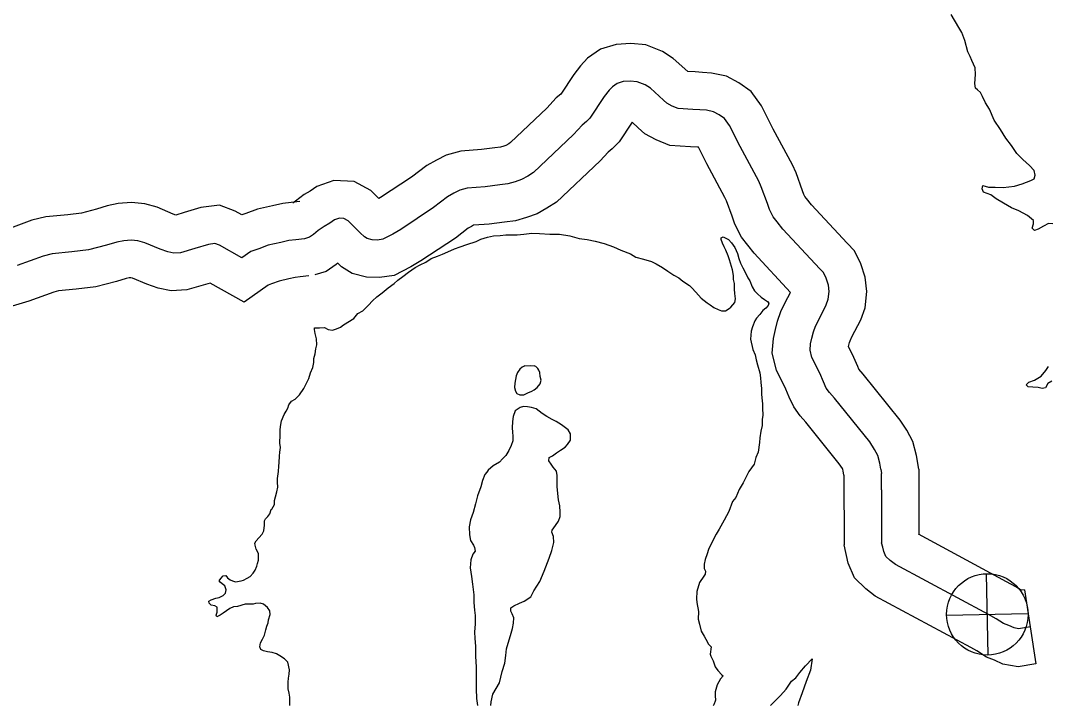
# Model space of a CAD drawing. Extents: x -83719 to 153526, y -11835 to 11446.
# Drawn here: x 7378.1 to 7515.2, y 13.8 to 105.2 of the extents above; entities that cross this region are included whole.
import ezdxf

# ---------------------------------------------------------------- set-up
doc = ezdxf.new("R2010")
doc.units = 0
for name, color, linetype in [('Level 10', 7, 'Continuous'), ('Level 26', 7, 'Continuous'), ('Level 59', 7, 'Continuous'), ('Level 9', 7, 'Continuous')]:
    doc.layers.add(name, color=color, linetype=linetype)

msp = doc.modelspace()

# ---------------------------------------------------------------- linework, layer by layer
at = {"layer": 'Level 10'}
for points in [[(7497.94, 45.31), (7497.66, 47.14), (7497.16, 49.01), (7496.35, 50.49), (7495.47, 51.86), (7490.54, 57.99), (7489.95, 58.66), (7489.8, 59.01), (7489.26, 60.22), (7488.55, 61.66), (7488.69, 62.19), (7488.78, 62.44), (7489.03, 62.95), (7490.22, 65.24), (7490.77, 66.85), (7491.03, 69.02), (7490.8, 70.92), (7490.23, 72.71), (7489.35, 74.45), (7488.39, 75.46), (7483.61, 80.58), (7482.98, 81.4), (7482.73, 81.7), (7482.61, 81.94), (7482.44, 82.42), (7481.57, 84.83), (7481.08, 85.93), (7478.53, 90.65), (7476.97, 93.77), (7475.57, 95.7), (7473.94, 96.86), (7472.29, 97.75), (7470.28, 98.15), (7469.08, 98.24), (7468.12, 98.3), (7467.11, 98.36), (7465.19, 100.12), (7463.74, 101.05), (7461.54, 101.9), (7459.53, 102.11), (7457.58, 101.96), (7455.5, 101.34), (7453.76, 100.13), (7452.83, 99.11), (7451.93, 97.97), (7450.18, 95.34), (7449.58, 94.83), (7448.33, 93.49), (7443.48, 88.87), (7443.23, 88.72), (7442.87, 88.51), (7442.58, 88.41), (7442.12, 88.28), (7441.4, 88.19), (7439.6, 87.96), (7436.85, 87.75), (7434.9, 87.21), (7433.58, 86.54), (7432.29, 85.84), (7430.27, 84.26), (7426.14, 81.53), (7425.92, 81.4), (7424.84, 82.47), (7422.62, 83.69), (7419.91, 83.83), (7417.62, 83.01), (7416.76, 82.38), (7415.94, 81.96), (7414.77, 81.08), (7414.42, 80.81)], [(7487.95, 44.51), (7487.86, 45.08), (7487.81, 45.27), (7487.75, 45.38), (7487.34, 46.01), (7482.88, 51.56), (7482.14, 52.41), (7481.26, 53.61), (7480.67, 54.93), (7480.2, 55.97), (7478.96, 58.5), (7478.4, 60.76), (7478.55, 62.75), (7478.81, 63.93), (7479.11, 65.07), (7479.54, 66.35), (7480.14, 67.52), (7480.85, 68.89), (7475.97, 74.11), (7475.12, 75.21), (7474.29, 76.24), (7473.4, 77.99), (7473.03, 79.04), (7472.28, 81.09), (7472.09, 81.53), (7469.66, 86.04), (7468.55, 88.25), (7468.4, 88.26), (7467.49, 88.32), (7464.71, 88.49), (7462.9, 89.23), (7461.39, 90.04), (7460.5, 90.86), (7459.7, 91.59), (7457.96, 88.98), (7457.04, 88.04), (7456.49, 87.58), (7455.44, 86.45), (7449.62, 80.91), (7448.34, 80.12), (7447.05, 79.38), (7445.61, 78.88), (7444.14, 78.46), (7442.67, 78.27), (7440.61, 78.01), (7438.57, 77.85), (7438.52, 77.84), (7438.25, 77.7), (7437.81, 77.46), (7436.12, 76.14), (7431.49, 73.08), (7430.19, 72.29), (7427.97, 71.16), (7426.01, 70.87), (7424.27, 70.94), (7422.36, 71.43), (7420.93, 72.32), (7420.42, 72.8), (7420.2, 72.62), (7418.86, 71.69), (7417.38, 71.25)], [(7415.37, 81.02), (7414.22, 80.88), (7413.08, 80.74), (7411.72, 80.44), (7409.71, 79.99), (7408.18, 79.41), (7407.64, 79.22), (7406.75, 79.72), (7404.64, 80.52), (7402.16, 80.21), (7399.93, 79.54), (7398.84, 79.21), (7398.47, 79.34), (7396.32, 80.24), (7394.68, 80.7), (7392.91, 80.88), (7391.14, 80.75), (7389.68, 80.43), (7388.24, 79.99), (7386.24, 79.48), (7384.41, 79.25), (7381.48, 78.97), (7379.63, 78.51), (7376.06, 77.2)], [(7416.58, 71.09), (7415.4, 70.95), (7414.74, 70.87), (7413.9, 70.68), (7412.59, 70.39), (7411.6, 70.01), (7411.14, 69.85), (7407.94, 67.59), (7403.39, 70.14), (7402.8, 69.96), (7400.29, 69.21), (7398.19, 69.11), (7396.48, 69.46), (7394.94, 69.98), (7393.03, 70.78), (7392.8, 70.84), (7392.77, 70.84), (7392.61, 70.83), (7392.2, 70.74), (7390.92, 70.36), (7388.13, 69.64), (7385.51, 69.31), (7383.18, 69.09), (7382.56, 68.93), (7379.23, 67.72), (7377, 67.04)], [(7497.94, 45.31), (7497.97, 36.61)], [(7487.95, 44.51), (7487.97, 35.19)], [(7497.95, 44.35), (7497.95, 44.35)], [(7512.07, 29.2), (7511.67, 29.14), (7511.5, 29.2), (7510.88, 29.62), (7509.63, 30.29), (7497.9, 36.61)], [(7513.58, 19.32), (7511.19, 18.95), (7509.16, 19.3), (7508.06, 19.81), (7506.96, 20.2), (7505.71, 21.05), (7504.88, 21.49), (7492.13, 28.36), (7490.86, 29.32), (7489.35, 30.81), (7488.51, 32.76), (7487.97, 35.19)], [(7512.07, 29.2), (7513.58, 19.32)]]:
    msp.add_lwpolyline(points, dxfattribs=at)
at = {"layer": 'Level 26'}
for p, q in [((7507.21, 20.5), (7506.96, 31.35)), ((7501.66, 25.8), (7512.51, 26.05))]:
    msp.add_line(p, q, dxfattribs=at)
msp.add_circle((7507.09, 25.92), 5.43, dxfattribs=at)
at = {"layer": 'Level 59'}
for points in [[(7492.88, 45.32), (7492.76, 46.11), (7492.48, 47.14), (7492.05, 47.94), (7491.41, 48.93), (7486.71, 54.77), (7486.04, 55.54), (7485.61, 56.13), (7485.23, 56.97), (7484.73, 58.1), (7483.68, 60.22), (7483.45, 61.19), (7483.51, 62.02), (7483.67, 62.76), (7483.9, 63.63), (7484.16, 64.4), (7484.59, 65.23), (7485.61, 67.21), (7485.87, 67.98), (7486, 69.01), (7485.89, 69.85), (7485.59, 70.81), (7485.22, 71.54), (7484.75, 72.04), (7479.79, 77.34), (7479.05, 78.31), (7478.51, 78.97), (7478.01, 79.97), (7477.74, 80.73), (7476.92, 82.96), (7476.59, 83.73), (7474.1, 88.35), (7472.68, 91.17), (7472.01, 92.1), (7471.31, 92.6), (7470.57, 92.99), (7469.61, 93.19), (7468.74, 93.25), (7467.81, 93.31), (7465.84, 93.43), (7465.04, 93.76), (7464.31, 94.15), (7463.87, 94.55), (7462.13, 96.14), (7461.46, 96.57), (7460.36, 96.99), (7459.46, 97.09), (7458.5, 97.01), (7457.7, 96.78), (7457.07, 96.34), (7456.64, 95.87), (7455.98, 95.03), (7454.06, 92.15), (7453.63, 91.71), (7453.04, 91.21), (7451.88, 89.97), (7446.55, 84.89), (7445.79, 84.42), (7444.96, 83.95), (7444.09, 83.64), (7443.13, 83.37), (7442.03, 83.23), (7440.1, 82.98), (7437.71, 82.8), (7436.71, 82.53), (7435.91, 82.12), (7435.05, 81.65), (7433.19, 80.2), (7428.82, 77.3), (7427.76, 76.66), (7426.43, 75.99), (7425.73, 75.88), (7425, 75.91), (7424.36, 76.07), (7424, 76.31), (7423.43, 76.83), (7422.82, 77.43), (7421.82, 78.43), (7421.22, 78.75), (7420.65, 78.78), (7419.99, 78.55), (7419.39, 78.11), (7418.59, 77.7), (7417.83, 77.13), (7417.2, 76.63), (7416.67, 76.26), (7415.97, 76.05)], [(7415.97, 76.05), (7414.81, 75.91), (7413.91, 75.8), (7412.81, 75.56), (7411.15, 75.19), (7409.89, 74.71), (7408.83, 74.34), (7407.63, 73.49), (7404.63, 75.18), (7404.03, 75.41), (7403.19, 75.3), (7401.37, 74.75), (7399.44, 74.17), (7398.57, 74.13), (7397.77, 74.3), (7396.71, 74.66), (7394.67, 75.51), (7393.74, 75.77), (7392.84, 75.86), (7391.87, 75.79), (7390.94, 75.58), (7389.58, 75.18), (7387.19, 74.56), (7384.96, 74.28), (7382.33, 74.03), (7381.1, 73.72), (7377.64, 72.46)], [(7492.88, 45.32), (7492.98, 44.73)], [(7492.95, 42.53), (7492.98, 44.73)], [(7492.95, 44.23), (7492.95, 44.24)], [(7492.95, 42.53), (7492.97, 35.46)], [(7493.16, 34.9), (7492.97, 35.46)], [(7512.83, 24.26), (7511.23, 24.02), (7510.67, 24.11), (7509.96, 24.44), (7509.23, 24.7), (7508.29, 25.33), (7507.26, 25.89), (7494.83, 32.58), (7494.13, 33.11), (7493.56, 33.67), (7493.29, 34.3), (7493.16, 34.9)]]:
    msp.add_lwpolyline(points, dxfattribs=at)
at = {"layer": 'Level 9'}
for points in [[(7509.26, 80.79), (7508.29, 81.39), (7507.56, 81.92), (7506.59, 82.28), (7506.39, 82.71), (7506.49, 83.15), (7507.26, 82.95), (7508.12, 82.92), (7509.22, 82.89), (7510.72, 83.06), (7511.75, 83.37), (7512.88, 83.84), (7513.35, 84.04), (7513.48, 84.54), (7513.34, 85.14), (7512.71, 85.81), (7511.84, 86.6), (7511.04, 87.43), (7510.3, 88.5), (7509.57, 89.46), (7508.83, 90.63), (7508, 91.89), (7507.39, 93.36), (7506.86, 94.19), (7506.46, 95.02), (7506.16, 95.55), (7505.79, 95.92), (7505.49, 96.15), (7505.42, 96.78), (7505.52, 97.98), (7505.48, 98.85), (7505.04, 99.82), (7504.78, 100.35), (7504.51, 101.01), (7504.07, 102.51), (7503.67, 103.58), (7503.27, 104.24), (7502.26, 105.97)], [(7515.83, 78.05), (7515.23, 78.08), (7514.6, 77.71), (7513.87, 77.34), (7513.37, 77.17), (7513.07, 77.44), (7513.23, 78.04), (7513.23, 78.47), (7512.46, 79.17), (7511.3, 79.77), (7510.3, 80.19), (7509.26, 80.79)], [(7406.79, 30.29), (7407.52, 30.4), (7407.86, 30.47), (7408.32, 30.74), (7408.75, 30.97), (7409.15, 31.41), (7409.41, 31.84), (7409.61, 32.38), (7409.71, 32.71), (7409.84, 33.15), (7409.87, 33.55), (7409.83, 34.02), (7409.73, 34.32), (7409.56, 34.65), (7409.43, 34.98), (7409.39, 35.18), (7409.36, 35.45), (7409.55, 35.75), (7409.89, 36.15), (7410.32, 36.65), (7410.55, 37.06), (7410.64, 37.82), (7410.64, 38.39), (7410.8, 38.69), (7411.1, 38.99), (7411.36, 39.33), (7411.56, 39.9), (7411.63, 39.96), (7411.99, 40.6), (7411.99, 41.1), (7412.12, 41.6), (7412.28, 42.27), (7412.44, 42.91), (7412.37, 43.57), (7412.4, 44.04), (7412.53, 44.97), (7412.56, 45.71), (7412.59, 46.18), (7412.65, 47.04), (7412.71, 47.58), (7412.78, 48.18), (7412.71, 48.78), (7412.73, 49.88), (7412.73, 50.51), (7412.79, 51.01), (7412.92, 51.75), (7413.28, 52.58), (7413.55, 53.02), (7413.78, 53.46), (7413.91, 53.89), (7414.27, 54.36), (7414.74, 54.66), (7415.33, 55.2), (7415.89, 56.07), (7416.39, 57.04), (7416.55, 57.41), (7416.81, 58.15), (7417.08, 58.85), (7417.24, 59.55), (7417.23, 60.08), (7417.4, 60.68), (7417.49, 61.35), (7417.62, 61.89), (7417.58, 62.69), (7417.48, 63.05), (7417.41, 63.39), (7417.31, 63.92), (7417.34, 64.15), (7417.98, 64.16), (7418.64, 64.19), (7419.14, 63.93), (7419.71, 63.87), (7420.24, 64.01), (7420.8, 64.24), (7421.17, 64.54), (7422.56, 65.39), (7423.12, 66.06), (7423.79, 66.43), (7424.52, 67.17), (7425.05, 67.77), (7425.64, 68.28), (7426.34, 68.85), (7427.17, 69.52), (7427.93, 70.09), (7428.42, 70.53), (7429.09, 71), (7429.88, 71.61), (7430.75, 72.21), (7431.41, 72.55), (7432.17, 72.92), (7432.9, 73.4), (7433.73, 73.73), (7434.4, 74.01), (7435.13, 74.31), (7435.99, 74.68), (7436.75, 74.96), (7437.65, 75.26), (7438.88, 75.7), (7439.51, 76.01), (7440.41, 76.28), (7441.21, 76.42)], [(7441.21, 76.42), (7442.11, 76.46), (7442.84, 76.56), (7443.87, 76.57), (7444.34, 76.57), (7445.27, 76.68), (7446.33, 76.79), (7447.33, 76.73), (7448.73, 76.67), (7450, 76.64), (7451.39, 76.42), (7452.63, 76.1), (7453.69, 75.94), (7454.76, 75.71), (7455.99, 75.42), (7457.2, 74.96), (7458.2, 74.53), (7459.47, 74.04), (7460.2, 73.58), (7461.23, 73.32), (7462.27, 72.99), (7462.9, 72.69), (7463.74, 72.2), (7464.47, 71.74), (7465.28, 71.21), (7465.91, 70.85), (7466.48, 70.38), (7467.35, 69.79), (7467.65, 69.52), (7468.22, 68.93), (7468.89, 68.1), (7469.72, 67.5), (7470.13, 67.24), (7470.59, 66.87), (7471.16, 66.61), (7471.63, 66.45), (7472.16, 66.45), (7472.66, 66.72), (7472.89, 66.92), (7473.39, 67.56), (7473.48, 68.03), (7473.41, 68.73), (7473.34, 69.33), (7473.34, 70.06), (7473.24, 70.59), (7473.23, 71.16), (7473.09, 71.89), (7472.69, 73.23), (7472.52, 73.79), (7472.18, 74.52), (7471.98, 74.96), (7471.74, 75.45), (7471.57, 75.95), (7471.57, 76.19), (7471.84, 76.29), (7472.54, 75.96), (7472.97, 75.5), (7473.41, 74.9), (7473.78, 74.1), (7473.92, 73.43), (7474.15, 72.8), (7474.49, 72.17), (7474.76, 71.61), (7475.13, 70.84), (7475.4, 70.41), (7475.7, 69.61), (7476.04, 69.08), (7476.44, 68.68), (7476.91, 68.25), (7477.35, 67.95), (7477.75, 67.69), (7477.92, 67.46), (7477.85, 67.12), (7477.52, 66.79), (7477.16, 66.48), (7476.76, 65.95), (7476.3, 65.45), (7476.06, 65.08), (7475.77, 64.31), (7475.57, 63.71), (7475.48, 62.64), (7475.82, 61.27), (7476.12, 60.57), (7476.26, 59.91), (7476.43, 59.21), (7476.74, 58.14), (7476.84, 57.51), (7476.85, 56.88), (7476.95, 56.08), (7476.96, 55.28), (7477.03, 54.44), (7477.1, 54.01), (7477.1, 53.44), (7477.14, 52.51), (7477.04, 51.91), (7477.05, 51.14), (7476.88, 50.37), (7476.72, 49.47), (7476.69, 48.84), (7476.53, 47.57), (7476.21, 46.87)], [(7445.37, 59.07), (7445.01, 58.93), (7444.71, 58.63), (7444.41, 58.2), (7444.21, 57.76), (7444.12, 57.26), (7444.05, 56.79), (7444.02, 56.22), (7444.16, 55.69), (7444.33, 55.39), (7444.73, 55.23), (7445.26, 55.23), (7445.79, 55.47), (7446.32, 55.71), (7446.62, 55.91), (7447.02, 56.21), (7447.45, 56.68), (7447.55, 57.18), (7447.44, 57.68), (7447.37, 58.18), (7447.24, 58.51), (7447.11, 58.75), (7446.87, 59.01), (7446.65, 59.11)], [(7445.37, 59.07), (7446.17, 59.12)], [(7446.17, 59.12), (7446.65, 59.11)], [(7515.69, 57.04), (7515.16, 56.74), (7514.83, 56.17), (7514.4, 56.07), (7513.86, 56.2), (7513.16, 56.26), (7512.56, 56.29), (7512.26, 56.56), (7512.63, 56.93), (7513.39, 57.2), (7514.26, 57.7), (7514.89, 58.47), (7515.25, 59.01)], [(7440.83, 13.78), (7440.88, 14.24), (7441.1, 15.28), (7441.99, 16.78), (7442.38, 18.29), (7442.71, 19.42), (7442.84, 20.43), (7442.93, 21.33), (7443.16, 22.1), (7443.49, 23.13), (7443.72, 24.03), (7443.88, 24.74), (7443.91, 25.47), (7443.7, 26), (7443.5, 26.37), (7443.53, 26.8), (7443.9, 27.07), (7444.69, 27.41), (7445.29, 27.68), (7446.19, 28.25), (7446.58, 29.06), (7447.37, 30.3), (7447.96, 31.7), (7448.65, 33.41), (7448.98, 34.44), (7449.24, 35.51), (7449.2, 36.31), (7449, 36.88), (7449.03, 37.18), (7449.46, 37.78), (7449.86, 38.35), (7450.09, 38.99), (7450.12, 39.55), (7450.04, 40.39), (7449.87, 41.19), (7449.77, 42.05), (7449.7, 42.99), (7449.72, 43.75), (7449.72, 44.45), (7449.62, 45.02), (7449.18, 45.55), (7448.88, 45.95), (7448.58, 46.41), (7448.64, 46.85), (7449.07, 47.09), (7449.6, 47.46), (7450.13, 47.83), (7450.76, 48.23), (7451.09, 48.6), (7451.46, 49.17), (7451.48, 50), (7451.15, 50.53), (7450.28, 51.23), (7449.58, 51.66), (7449.04, 51.92), (7448.34, 52.35), (7447.71, 52.71), (7446.9, 53.34), (7446.27, 53.54), (7445.74, 53.63), (7445.2, 53.66), (7444.74, 53.53), (7444.08, 53.09), (7443.85, 52.35), (7443.75, 51.65), (7443.69, 50.82), (7443.73, 50.22), (7443.8, 49.72), (7443.77, 49.08), (7443.54, 48.48), (7443.24, 47.78), (7442.85, 47.11), (7442.42, 46.67), (7441.99, 46.24), (7441.16, 45.73), (7440.49, 45.16), (7440.3, 44.89), (7440.06, 44.59), (7439.74, 43.79), (7439.51, 42.95), (7439.05, 41.75), (7438.79, 40.68), (7438.5, 39.51), (7438.14, 38.54), (7437.94, 37.6), (7438.01, 36.54), (7438.15, 35.77), (7438.52, 35.14), (7438.69, 34.84), (7438.76, 34.37), (7438.46, 33.94), (7438.2, 33.2), (7438.11, 32.14), (7438.25, 31)], [(7476.21, 46.87), (7475.98, 45.96), (7475.29, 44.99), (7474.96, 44.36), (7474.5, 43.48), (7473.97, 42.58), (7473.54, 41.54), (7473.11, 41.01), (7472.59, 39.67), (7471.99, 38.5), (7471.3, 37.29), (7470.91, 36.62), (7470.28, 35.45), (7469.89, 34.58), (7469.72, 34.01), (7469.43, 33.24), (7469.3, 32.61), (7469.3, 32.04), (7469.47, 31.68), (7469.44, 31.28), (7469.28, 31.04), (7468.71, 30.2), (7468.32, 29), (7468.29, 28), (7468.33, 27.5), (7468.54, 26.33), (7468.51, 25.3), (7468.71, 24.63), (7468.92, 23.7), (7469.29, 23), (7469.53, 22.6), (7469.9, 21.97), (7470.23, 21.61), (7470.1, 20.64), (7470.2, 20.37), (7470.51, 19.71), (7470.78, 18.94), (7471.15, 18.45), (7471.68, 17.85), (7471.85, 17.72), (7471.49, 17.31), (7471.06, 16.54), (7470.77, 15.57), (7470.77, 15.07), (7470.81, 14.47), (7470.61, 13.87), (7470.51, 13.78)], [(7414.01, 13.78), (7414.01, 14.06), (7414.01, 14.86), (7413.94, 15.43), (7413.83, 16), (7413.8, 16.4), (7413.83, 16.9), (7413.86, 17.43), (7413.96, 17.93), (7413.99, 18.53), (7413.75, 19.53), (7413.31, 20), (7412.71, 20.39), (7412.24, 20.66), (7411.67, 20.82), (7411.07, 20.92), (7410.54, 21.08), (7410.17, 21.24), (7410.04, 21.61), (7410.1, 22.14), (7410.37, 22.64), (7410.63, 23.15), (7410.82, 23.85), (7410.95, 24.35), (7411.12, 24.82), (7411.18, 25.22), (7411.41, 25.92), (7411.37, 26.42), (7411.04, 26.85), (7410.54, 27.28), (7410.07, 27.41), (7409.44, 27.38), (7409.14, 27.31), (7408.07, 27.27), (7407.04, 26.99), (7406.51, 26.92), (7406.01, 26.69), (7405.58, 26.42), (7405.12, 26.11), (7404.75, 25.84), (7404.29, 25.61), (7404.19, 25.81), (7404.35, 26.24), (7404.35, 26.91), (7404.01, 27.07), (7403.55, 27.17), (7403.25, 27.43), (7403.21, 27.7), (7403.54, 27.87), (7404.14, 28.07), (7404.61, 28.18), (7405.14, 28.45), (7405.44, 28.75), (7405.53, 29.18), (7405.46, 29.45), (7405.36, 29.75), (7404.99, 30.01), (7404.73, 30.21), (7404.59, 30.41), (7404.82, 30.71), (7405.12, 31.05), (7405.49, 31.12), (7405.72, 30.82), (7406.06, 30.55), (7406.39, 30.42), (7406.79, 30.29)], [(7438.25, 31), (7438.39, 29.94), (7438.6, 28.54), (7438.57, 27.5), (7438.67, 26.5), (7438.74, 25.77), (7438.78, 24.63), (7438.69, 23.6), (7438.73, 22.7), (7438.8, 21.7), (7438.81, 20.3), (7438.89, 18.93), (7438.89, 17.43), (7438.87, 16), (7438.94, 14.7), (7439.09, 13.78)], [(7478.16, 13.78), (7478.93, 14.53), (7479.49, 15.1), (7480.25, 15.97), (7480.98, 17.01), (7481.54, 17.48), (7482.07, 18.18), (7482.83, 19.06), (7483.72, 20), (7483.5, 18.49), (7482.94, 16.99), (7482.39, 15.45), (7481.89, 14.11), (7481.81, 13.78)]]:
    msp.add_lwpolyline(points, dxfattribs=at)

doc.saveas('drawing.dxf')
